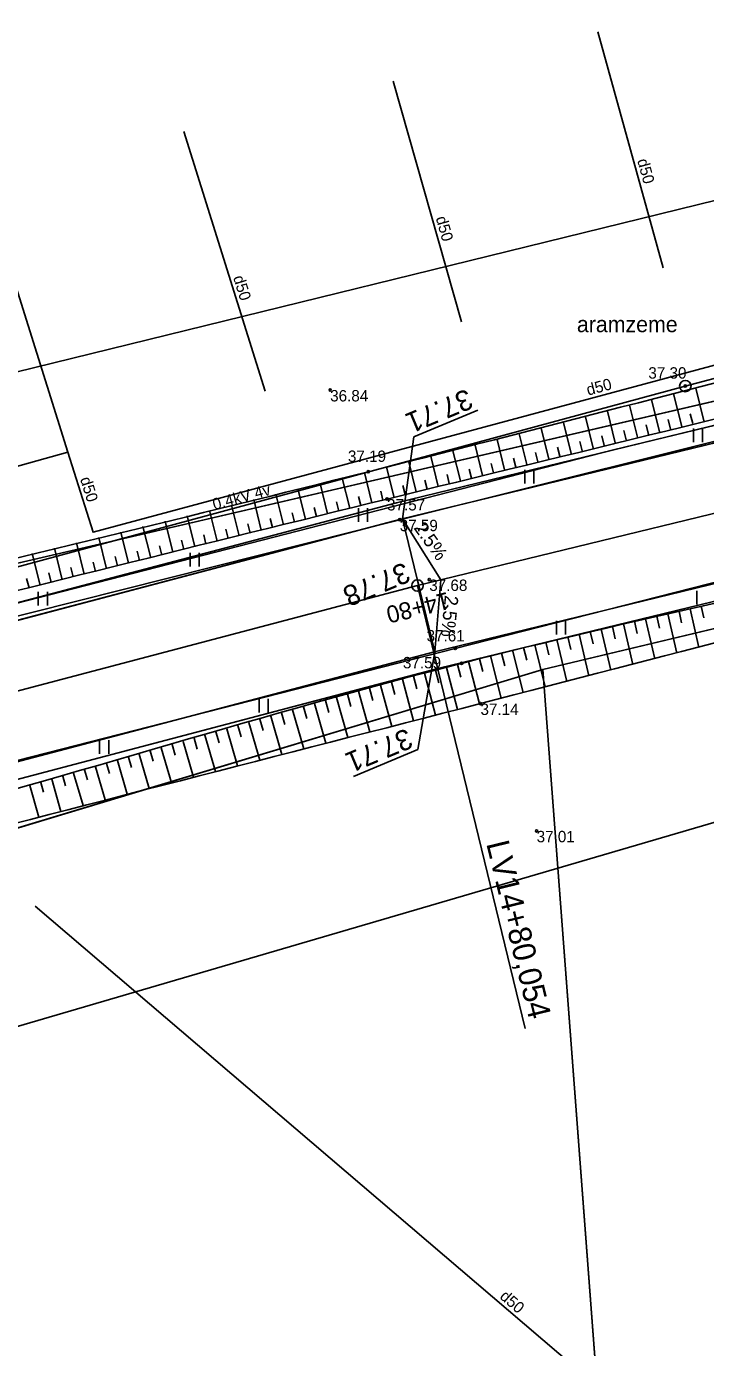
# Model space of a CAD drawing. Extents: x 469981 to 472086, y 246785 to 247785.
# Drawn here: x 470614.3 to 470644.1, y 247145.4 to 247203.4 of the extents above; entities that cross this region are included whole.
import ezdxf

# ---------------------------------------------------------------- set-up
doc = ezdxf.new("R2010")
doc.units = 0
for name, color, linetype in [('0_922', 7, 'Continuous'), ('0_Asfalta_mala', 7, 'Continuous'), ('0_Asfalta_Nomale', 7, 'Continuous'), ('0_Ruut_Braukt', 7, 'Continuous'), ('0_Ruut_nomale', 7, 'Continuous'), ('0_vertikals', 7, 'Continuous'), ('0_vertkals_cipari', 7, 'Continuous'), ('21', 7, 'Continuous'), ('5_patagas', 7, 'Continuous'), ('6_piketaza', 7, 'Continuous'), ('9', 7, 'Continuous'), ('CELI_CMAL_####_####_#', 7, 'Continuous'), ('DREN_VADP_####_####_#', 7, 'Continuous'), ('DREN_VADP_####_TKST_#', 7, 'Continuous'), ('DREN_VADP_KLKT_####_#', 7, 'Continuous'), ('ELEK_ELEM_####_####_#', 7, 'Continuous'), ('ELEK_VADV_ZSPR_####_#', 7, 'Continuous'), ('ELEK_VADV_ZSPR_TKST_#', 7, 'Continuous'), ('RAMI_UZMR_####_####_#', 7, 'Continuous'), ('RELJ_AATZ_####_TKST_#', 7, 'Continuous'), ('RELJ_ELEM_####_####_#', 7, 'Continuous'), ('RELJ_NOGA_####_####_#', 7, 'Continuous'), ('RELJ_NOGL_####_####_#', 7, 'Continuous'), ('ROBZ_IERR_####_####_#', 7, 'Continuous'), ('ROBZ_PROJ_####_####_#', 7, 'Continuous'), ('TERT_ELEM_####_####_#', 7, 'Continuous'), ('TERT_IZMT_####_TKST_#', 7, 'Continuous')]:
    doc.layers.add(name, color=color, linetype=linetype)

msp = doc.modelspace()

# ---------------------------------------------------------------- linework, layer by layer
msp.add_circle((470631.479, 247178.827), 0.25)
at = {"layer": '0_922'}
for p, q in [((470794.554, 247218.496), (470631.479, 247178.827)), ((470631.479, 247178.827), (470501.235, 247144.508))]:
    msp.add_line(p, q, dxfattribs=at)
at = {"layer": '0_Asfalta_mala'}
for p, q in [((470793.845, 247221.411), (470630.743, 247181.735)), ((470795.263, 247215.581), (470632.216, 247175.919)), ((470630.743, 247181.735), (470500.471, 247147.409)), ((470632.216, 247175.919), (470501.999, 247141.607))]:
    msp.add_line(p, q, dxfattribs=at)
at = {"layer": '0_Asfalta_Nomale'}
for p, q in [((470793.668, 247222.14), (470630.558, 247182.462)), ((470795.441, 247214.852), (470632.366, 247175.183)), ((470630.558, 247182.462), (470500.28, 247148.134)), ((470632.435, 247175.201), (470502.191, 247140.882))]:
    msp.add_line(p, q, dxfattribs=at)
at = {"layer": '0_Ruut_Braukt'}
for p, q in [((470793.845, 247221.411), (470630.743, 247181.735)), ((470632.216, 247175.919), (470795.263, 247215.581)), ((470630.743, 247181.735), (470500.471, 247147.409)), ((470501.999, 247141.607), (470632.216, 247175.919))]:
    msp.add_line(p, q, dxfattribs=at)
at = {"layer": '0_Ruut_nomale'}
for p, q in [((470795.263, 247215.581), (470632.216, 247175.919)), ((470632.435, 247175.2), (470795.441, 247214.852)), ((470632.216, 247175.919), (470573.737, 247160.51)), ((470573.976, 247159.797), (470632.366, 247175.183)), ((470632.366, 247175.183), (470632.4, 247175.192)), ((470632.4, 247175.192), (470632.435, 247175.201))]:
    msp.add_line(p, q, dxfattribs=at)
for points in [[(470677.373, 247193.078), (470636.595, 247183.159), (470630.743, 247181.735), (470609.652, 247176.178), (470590.067, 247171.017), (470577.926, 247167.818), (470571.826, 247166.211), (470571.587, 247166.924), (470610.769, 247177.248), (470640.083, 247184.779), (470647.269, 247186.527), (470688.32, 247196.513)], [(470632.366, 247175.183), (470632.366, 247175.183)], [(470632.435, 247175.201), (470632.435, 247175.2)]]:
    msp.add_lwpolyline(points, dxfattribs=at)
at = {"layer": '0_vertikals'}
for p, q in [((470631.316, 247185.351), (470634.126, 247186.527)), ((470630.823, 247181.755), (470631.316, 247185.351)), ((470632.241, 247175.925), (470631.486, 247171.63)), ((470628.676, 247170.453), (470631.486, 247171.63))]:
    msp.add_line(p, q, dxfattribs=at)
msp.add_lwpolyline([(470632.241, 247175.925), (470632.503, 247179.076), (470630.823, 247181.755)], close=True, dxfattribs=at)
at = {"layer": '21'}
for p, q in [((470794.554, 247218.496), (470631.479, 247178.827)), ((470631.479, 247178.827), (470501.235, 247144.508))]:
    msp.add_line(p, q, dxfattribs=at)
at = {"layer": '5_patagas'}
msp.add_lwpolyline([(470631.479, 247178.827), (470636.207, 247159.394)], dxfattribs=at)
at = {"layer": '6_piketaza'}
msp.add_lwpolyline([(470631.591, 247178.597), (470631.473, 247179.083)], dxfattribs=at)
at = {"layer": 'CELI_CMAL_####_####_#'}
for points in [[(470678.613, 247193.526), (470654.858, 247187.74), (470630.697, 247181.713), (470606.354, 247175.581)], [(470680.531, 247188.015), (470656.078, 247181.92), (470633.135, 247176.069), (470607.49, 247169.517), (470585.395, 247163.573), (470558.297, 247156.434), (470535.442, 247150.637), (470509.365, 247143.534), (470489.378, 247138.1), (470466.613, 247131.634), (470446.232, 247124.835), (470445.198, 247123.768), (470444.164, 247122.701), (470443.294, 247120.95), (470443.206, 247119.29), (470443.523, 247108.72)]]:
    msp.add_lwpolyline(points, dxfattribs=at)
at = {"layer": 'DREN_VADP_####_####_#'}
for points in [[(470642.263, 247192.773), (470639.396, 247203.123)], [(470633.413, 247190.4), (470630.412, 247200.964)], [(470624.787, 247187.353), (470621.223, 247198.756)], [(470616.141, 247184.678), (470617.246, 247181.166), (470672.215, 247195.948)], [(470540.531, 247163.538), (470616.141, 247184.678)], [(470614.706, 247164.759), (470644.095, 247139.648)]]:
    msp.add_lwpolyline(points, dxfattribs=at)
at = {"layer": 'DREN_VADP_KLKT_####_#'}
msp.add_lwpolyline([(470612.378, 247196.63), (470613.021, 247194.586), (470616.141, 247184.678)], dxfattribs=at)
at = {"layer": 'ELEK_ELEM_####_####_#'}
msp.add_circle((470643.228, 247187.582), 0.25, dxfattribs=at)
at = {"layer": 'ELEK_VADV_ZSPR_####_#'}
for p in [(470687.329, 247199.165), (470601.693, 247176.325)]:
    msp.add_line(p, (470643.228, 247187.582), dxfattribs=at)
at = {"layer": 'RAMI_UZMR_####_####_#'}
for points in [[(470081.833, 246858.073), (470071.225, 246873.795), (470075.411, 246878.04), (470140.155, 246920.953), (470236.136, 246982.998), (470257.83, 246999.315), (470274.171, 247013.774), (470358.465, 247102.148), (470367.97, 247107.52), (470388.133, 247118.916), (470465.996, 247150.017), (470560.64, 247175.144), (470793.366, 247232.231)], [(470682.857, 247179.693), (470601.924, 247155.957), (470538.749, 247139.954), (470448.7, 247112.965), (470443.256, 247108.572), (470439.042, 247107.166), (470426.399, 247105.409), (470390.93, 247093.141), (470379.516, 247082.95), (470369.859, 247080.841), (470357.567, 247068.014), (470285.914, 246993.254), (470269.057, 246978.845), (470246.406, 246963.908), (470178.978, 246918.441), (470154.395, 246901.045), (470104.604, 246871.942), (470081.833, 246858.073)]]:
    msp.add_lwpolyline(points, dxfattribs=at)
at = {"layer": 'RELJ_ELEM_####_####_#'}
for centre in [(470627.645, 247187.406), (470643.228, 247187.582), (470629.319, 247183.825), (470630.141, 247182.622), (470630.697, 247181.713), (470631.992, 247179.091), (470633.135, 247176.069), (470633.412, 247175.414), (470634.241, 247173.648), (470636.705, 247168.062)]:
    msp.add_circle(centre, 0.05, dxfattribs=at)
at = {"layer": 'RELJ_NOGA_####_####_#'}
for p, q in [((470643.068, 247185.813), (470642.716, 247187.242)), ((470644.039, 247186.052), (470643.684, 247187.494)), ((470641.126, 247185.335), (470640.78, 247186.738)), ((470642.097, 247185.574), (470641.748, 247186.99)), ((470638.213, 247184.617), (470637.876, 247185.984)), ((470639.184, 247184.857), (470638.845, 247186.234)), ((470640.155, 247185.096), (470639.813, 247186.486)), ((470642.582, 247185.693), (470642.477, 247186.12)), ((470643.553, 247185.932), (470643.447, 247186.363)), ((470636.271, 247184.139), (470635.939, 247185.485)), ((470637.242, 247184.378), (470636.908, 247185.734)), ((470639.669, 247184.976), (470639.567, 247185.391)), ((470640.64, 247185.215), (470640.537, 247185.634)), ((470641.611, 247185.454), (470641.507, 247185.877)), ((470634.329, 247183.659), (470634.001, 247184.99)), ((470635.3, 247183.899), (470634.97, 247185.237)), ((470637.727, 247184.498), (470637.627, 247184.906)), ((470638.698, 247184.737), (470638.597, 247185.149)), ((470631.417, 247182.938), (470631.09, 247184.26)), ((470632.388, 247183.179), (470632.06, 247184.502)), ((470633.359, 247183.419), (470633.031, 247184.745)), ((470635.786, 247184.019), (470635.686, 247184.421)), ((470636.757, 247184.258), (470636.657, 247184.663)), ((470629.476, 247182.457), (470629.147, 247183.782)), ((470630.447, 247182.698), (470630.119, 247184.02)), ((470632.873, 247183.299), (470632.775, 247183.696)), ((470633.844, 247183.539), (470633.746, 247183.938)), ((470634.815, 247183.779), (470634.716, 247184.179)), ((470626.564, 247181.734), (470626.233, 247183.072)), ((470627.535, 247181.975), (470627.204, 247183.308)), ((470628.506, 247182.216), (470628.176, 247183.545)), ((470630.932, 247182.818), (470630.834, 247183.215)), ((470631.903, 247183.059), (470631.804, 247183.455)), ((470624.623, 247181.253), (470624.289, 247182.598)), ((470625.594, 247181.493), (470625.261, 247182.835)), ((470628.02, 247182.096), (470627.921, 247182.495)), ((470628.991, 247182.337), (470628.892, 247182.735)), ((470629.961, 247182.577), (470629.863, 247182.974)), ((470621.712, 247180.53), (470621.375, 247181.887)), ((470622.682, 247180.771), (470622.346, 247182.124)), ((470623.653, 247181.012), (470623.318, 247182.361)), ((470626.079, 247181.614), (470625.979, 247182.016)), ((470627.05, 247181.855), (470626.95, 247182.255)), ((470619.771, 247180.048), (470619.432, 247181.413)), ((470620.741, 247180.289), (470620.403, 247181.65)), ((470624.138, 247181.132), (470624.038, 247181.536)), ((470625.109, 247181.373), (470625.009, 247181.776)), ((470617.829, 247179.566), (470617.489, 247180.939)), ((470618.8, 247179.807), (470618.46, 247181.176)), ((470621.226, 247180.409), (470621.125, 247180.817)), ((470622.197, 247180.65), (470622.096, 247181.057)), ((470623.167, 247180.891), (470623.067, 247181.297)), ((470614.918, 247178.844), (470614.574, 247180.229)), ((470615.888, 247179.084), (470615.546, 247180.466)), ((470616.859, 247179.325), (470616.517, 247180.702)), ((470619.285, 247179.928), (470619.183, 247180.338)), ((470620.256, 247180.168), (470620.154, 247180.577)), ((470616.374, 247179.205), (470616.271, 247179.619)), ((470617.344, 247179.446), (470617.242, 247179.858)), ((470618.315, 247179.687), (470618.213, 247180.098)), ((470614.433, 247178.723), (470614.329, 247179.139)), ((470615.403, 247178.964), (470615.3, 247179.379)), ((470643.926, 247177.921), (470644.04, 247177.416)), ((470643.926, 247177.921), (470644.04, 247177.416)), ((470641.001, 247177.258), (470641.122, 247176.728)), ((470641.001, 247177.258), (470641.122, 247176.728)), ((470641.488, 247177.369), (470641.889, 247175.615)), ((470641.488, 247177.369), (470641.889, 247175.615)), ((470641.976, 247177.48), (470642.094, 247176.958)), ((470641.976, 247177.48), (470642.094, 247176.958)), ((470642.463, 247177.591), (470642.854, 247175.863)), ((470642.463, 247177.591), (470642.854, 247175.863)), ((470642.951, 247177.701), (470643.067, 247177.187)), ((470642.951, 247177.701), (470643.067, 247177.187)), ((470643.439, 247177.811), (470643.821, 247176.112)), ((470643.439, 247177.811), (470643.821, 247176.112)), ((470638.566, 247176.691), (470638.995, 247174.871)), ((470638.566, 247176.691), (470638.995, 247174.871)), ((470639.052, 247176.806), (470639.179, 247176.263)), ((470639.052, 247176.806), (470639.179, 247176.263)), ((470639.539, 247176.92), (470639.958, 247175.119)), ((470639.539, 247176.92), (470639.958, 247175.119)), ((470640.026, 247177.033), (470640.151, 247176.496)), ((470640.026, 247177.033), (470640.151, 247176.496)), ((470640.513, 247177.146), (470640.924, 247175.367)), ((470640.513, 247177.146), (470640.924, 247175.367)), ((470636.135, 247176.105), (470636.272, 247175.549)), ((470636.135, 247176.105), (470636.272, 247175.549)), ((470636.621, 247176.224), (470637.073, 247174.376)), ((470636.621, 247176.224), (470637.073, 247174.376)), ((470637.107, 247176.342), (470637.241, 247175.79)), ((470637.107, 247176.342), (470637.241, 247175.79)), ((470637.593, 247176.46), (470638.033, 247174.624)), ((470637.593, 247176.46), (470638.033, 247174.624)), ((470638.079, 247176.576), (470638.209, 247176.027)), ((470638.079, 247176.576), (470638.209, 247176.027)), ((470634.196, 247175.617), (470634.339, 247175.06)), ((470634.196, 247175.617), (470634.339, 247175.06)), ((470634.68, 247175.741), (470635.153, 247173.883)), ((470634.68, 247175.741), (470635.153, 247173.883)), ((470635.165, 247175.864), (470635.305, 247175.306)), ((470635.165, 247175.864), (470635.305, 247175.306)), ((470635.65, 247175.985), (470636.112, 247174.129)), ((470635.65, 247175.985), (470636.112, 247174.129)), ((470631.778, 247174.981), (470632.272, 247173.143)), ((470631.778, 247174.981), (470632.272, 247173.143)), ((470632.261, 247175.11), (470632.409, 247174.557)), ((470632.261, 247175.11), (470632.409, 247174.557)), ((470632.744, 247175.238), (470633.235, 247173.39)), ((470632.744, 247175.238), (470633.235, 247173.39)), ((470633.228, 247175.366), (470633.374, 247174.81)), ((470633.228, 247175.366), (470633.374, 247174.81)), ((470633.712, 247175.492), (470634.196, 247173.636)), ((470633.712, 247175.492), (470634.196, 247173.636)), ((470629.848, 247174.456), (470630.346, 247172.649)), ((470629.848, 247174.456), (470630.346, 247172.649)), ((470630.33, 247174.588), (470630.48, 247174.044)), ((470630.33, 247174.588), (470630.48, 247174.044)), ((470630.813, 247174.72), (470631.307, 247172.896)), ((470630.813, 247174.72), (470631.307, 247172.896)), ((470631.295, 247174.85), (470631.444, 247174.301)), ((470631.295, 247174.85), (470631.444, 247174.301)), ((470627.44, 247173.785), (470627.589, 247173.259)), ((470627.44, 247173.785), (470627.589, 247173.259)), ((470627.921, 247173.92), (470628.417, 247172.155)), ((470627.921, 247173.92), (470628.417, 247172.155)), ((470628.403, 247174.055), (470628.551, 247173.522)), ((470628.403, 247174.055), (470628.551, 247173.522)), ((470628.884, 247174.189), (470629.383, 247172.402)), ((470628.884, 247174.189), (470629.383, 247172.402)), ((470629.366, 247174.323), (470629.516, 247173.784)), ((470629.366, 247174.323), (470629.516, 247173.784)), ((470625.516, 247173.238), (470625.662, 247172.728)), ((470625.516, 247173.238), (470625.662, 247172.728)), ((470625.997, 247173.376), (470626.486, 247171.66)), ((470625.997, 247173.376), (470626.486, 247171.66)), ((470626.478, 247173.512), (470626.625, 247172.994)), ((470626.478, 247173.512), (470626.625, 247172.994)), ((470626.959, 247173.649), (470627.451, 247171.907)), ((470626.959, 247173.649), (470627.451, 247171.907)), ((470623.594, 247172.686), (470623.736, 247172.192)), ((470623.594, 247172.686), (470623.736, 247172.192)), ((470624.074, 247172.825), (470624.553, 247171.164)), ((470624.074, 247172.825), (470624.553, 247171.164)), ((470624.555, 247172.963), (470624.699, 247172.46)), ((470624.555, 247172.963), (470624.699, 247172.46)), ((470625.035, 247173.101), (470625.52, 247171.412)), ((470625.035, 247173.101), (470625.52, 247171.412)), ((470621.673, 247172.13), (470621.811, 247171.654)), ((470621.673, 247172.13), (470621.811, 247171.654)), ((470622.153, 247172.269), (470622.616, 247170.667)), ((470622.153, 247172.269), (470622.616, 247170.667)), ((470622.633, 247172.408), (470622.773, 247171.923)), ((470622.633, 247172.408), (470622.773, 247171.923)), ((470623.113, 247172.547), (470623.585, 247170.916)), ((470623.113, 247172.547), (470623.585, 247170.916)), ((470619.752, 247171.573), (470619.885, 247171.115)), ((470619.752, 247171.573), (470619.885, 247171.115)), ((470620.232, 247171.712), (470620.679, 247170.17)), ((470620.232, 247171.712), (470620.679, 247170.17)), ((470620.712, 247171.851), (470620.848, 247171.385)), ((470620.712, 247171.851), (470620.848, 247171.385)), ((470621.192, 247171.991), (470621.648, 247170.419)), ((470621.192, 247171.991), (470621.648, 247170.419)), ((470617.351, 247170.877), (470617.772, 247169.421)), ((470617.351, 247170.877), (470617.772, 247169.421)), ((470617.831, 247171.016), (470617.958, 247170.575)), ((470617.831, 247171.016), (470617.958, 247170.575)), ((470618.311, 247171.155), (470618.742, 247169.671)), ((470618.311, 247171.155), (470618.742, 247169.671)), ((470618.791, 247171.294), (470618.922, 247170.845)), ((470618.791, 247171.294), (470618.922, 247170.845)), ((470619.272, 247171.433), (470619.71, 247169.921)), ((470619.272, 247171.433), (470619.71, 247169.921)), ((470615.429, 247170.324), (470615.831, 247168.918)), ((470615.429, 247170.324), (470615.831, 247168.918)), ((470615.909, 247170.462), (470616.031, 247170.036)), ((470615.909, 247170.462), (470616.031, 247170.036)), ((470616.39, 247170.6), (470616.802, 247169.17)), ((470616.39, 247170.6), (470616.802, 247169.17)), ((470616.87, 247170.738), (470616.995, 247170.305)), ((470616.87, 247170.738), (470616.995, 247170.305)), ((470614.467, 247170.049), (470614.86, 247168.666)), ((470614.467, 247170.049), (470614.86, 247168.666)), ((470614.948, 247170.186), (470615.067, 247169.768)), ((470614.948, 247170.186), (470615.067, 247169.768))]:
    msp.add_line(p, q, dxfattribs=at)
for points in [[(470606.183, 247176.676), (470630.141, 247182.622), (470654.6, 247188.654), (470677.992, 247194.648), (470707.339, 247201.373), (470732.104, 247207.628), (470762.069, 247214.507), (470787.98, 247219.522), (470817.319, 247223.525), (470842.975, 247225.157), (470861.302, 247225.322)], [(470443.762, 247118.331), (470443.88, 247120.814), (470444.471, 247122.233), (470445.96, 247123.747), (470447.74, 247124.344), (470466.701, 247130.323), (470490.205, 247137.037), (470509.522, 247142.633), (470536.42, 247149.583), (470558.637, 247154.955), (470585.403, 247162.504), (470607.875, 247168.231), (470633.412, 247175.414), (470656.062, 247180.759), (470680.788, 247187.471), (470708.074, 247193.923), (470734.191, 247200.317), (470761.697, 247206.456), (470789.773, 247212.754), (470817.257, 247216.179), (470830.019, 247217.144), (470848.586, 247217.569), (470861.752, 247217.476), (470881.066, 247214.264), (470905.336, 247205.96), (470932.738, 247196.11), (470958.906, 247187.141), (470978.102, 247181.086)]]:
    msp.add_spline(points, degree=3, dxfattribs=at)
at = {"layer": 'RELJ_NOGL_####_####_#'}
for points in [[(470606.139, 247178.172), (470629.32, 247183.824), (470654.592, 247190.289), (470677.819, 247195.89), (470706.841, 247202.594), (470731.579, 247208.797), (470762.066, 247216.088), (470787.493, 247220.75), (470816.99, 247225.543), (470831.338, 247226.448), (470860.897, 247226.774)], [(470444.636, 247118.184), (470444.802, 247120.028), (470444.991, 247120.926), (470445.558, 247121.73), (470446.408, 247122.251), (470448.872, 247122.621), (470466.486, 247128.526), (470490.665, 247135.792), (470509.603, 247140.94), (470537.55, 247147.945), (470558.966, 247153.542), (470586.086, 247160.934), (470607.922, 247166.842), (470634.241, 247173.648), (470681.28, 247185.658), (470708.292, 247192.117), (470734.878, 247198.699), (470761.457, 247204.922), (470790.498, 247211.068), (470817.148, 247213.701), (470830.618, 247215.209), (470848.022, 247215.369), (470862.099, 247215.472), (470880.883, 247212.412), (470904.425, 247203.826), (470932.21, 247193.701), (470958.298, 247186.024), (470977.689, 247180.167)]]:
    msp.add_spline(points, degree=3, dxfattribs=at)
at = {"layer": 'ROBZ_IERR_####_####_#'}
msp.add_lwpolyline([(470310.127, 246974.356), (470275.956, 246992.729), (470371.503, 247083.47), (470396.219, 247097.502), (470431.624, 247112.202), (470468.364, 247124.23), (470636.973, 247175.147), (470640.03, 247134.708)], dxfattribs=at)
at = {"layer": 'ROBZ_PROJ_####_####_#'}
for points in [[(471398.351, 247372.094), (471346.741, 247338.478), (471133.176, 247205.05), (471108.425, 247194.786), (471087.339, 247189.709), (471023.306, 247181.157), (470962.604, 247185.245), (470905.63, 247205.857), (470878.75, 247214.454), (470852.344, 247217.039), (470815.743, 247215.147), (470778.583, 247209.26), (470718.669, 247194.633), (470636.973, 247175.147), (470468.364, 247124.23), (470431.624, 247112.202), (470396.219, 247097.502), (470371.503, 247083.47), (470275.956, 246992.729), (470152.342, 246907.761), (470066.737, 246851.23)], [(470715.25, 247246.151), (470688.303, 247197.106), (470613.752, 247179.765), (470474.818, 247141.882), (470438.432, 247129.536), (470421.395, 247122.632), (470455.523, 247176.924)], [(470062.774, 246863.479), (470070.591, 246868.587), (470253.618, 246988.247), (470269.149, 247002.795), (470278.124, 247011.202), (470361.554, 247094.257), (470368.265, 247098.262), (470383.103, 247107.116), (470421.395, 247122.632), (470438.432, 247129.536), (470474.818, 247141.882), (470613.752, 247179.765), (470688.303, 247197.106)], [(470640.364, 247130.279), (470636.973, 247175.147), (470718.669, 247194.633), (470722.164, 247159.516)]]:
    msp.add_lwpolyline(points, dxfattribs=at)
at = {"layer": 'TERT_ELEM_####_####_#'}
for p, q in [((470643.58, 247185.121), (470643.58, 247185.721)), ((470643.98, 247185.121), (470643.98, 247185.721)), ((470636.186, 247183.308), (470636.186, 247183.908)), ((470636.586, 247183.308), (470636.586, 247183.908)), ((470628.89, 247181.63), (470628.89, 247182.23)), ((470629.29, 247181.63), (470629.29, 247182.23)), ((470621.496, 247179.669), (470621.496, 247180.269)), ((470621.896, 247179.669), (470621.896, 247180.269)), ((470614.836, 247177.954), (470614.836, 247178.554)), ((470615.236, 247177.954), (470615.236, 247178.554)), ((470643.739, 247178.003), (470643.739, 247178.603)), ((470637.569, 247176.68), (470637.569, 247177.28)), ((470637.969, 247176.68), (470637.969, 247177.28)), ((470624.532, 247173.25), (470624.532, 247173.85)), ((470624.932, 247173.25), (470624.932, 247173.85)), ((470617.529, 247171.437), (470617.529, 247172.037)), ((470617.929, 247171.437), (470617.929, 247172.037))]:
    msp.add_line(p, q, dxfattribs=at)

# ---------------------------------------------------------------- texts
at = {"layer": '0_vertkals_cipari'}
for s, height, rotation, p in [('37.71', 0.9, 202.71113, (470633.65, 247187.484)), ('2.5%', 0.5993, 305.73381, (470631.287, 247181.353)), ('37.78', 0.9, 202.71113, (470630.901, 247179.873)), ('2.5%', 0.5993, 264.52155, (470632.68, 247178.418)), ('37.71', 0.9, 202.71113, (470631.01, 247172.586))]:
    msp.add_text(s, height=height, rotation=rotation, dxfattribs=at).set_placement(p)
at = {"layer": '6_piketaza'}
msp.add_text('14+80', height=0.75, rotation=193.67202, dxfattribs=at).set_placement((470632.786, 247178.553))
at = {"layer": '9'}
msp.add_text('LV14+80,054', height=1, rotation=283.67202, dxfattribs=at).set_placement((470634.49, 247167.509))
at = {"layer": 'DREN_VADP_####_TKST_#'}
for rotation, p in [(285.48154, (470641.113, 247197.487)), (285.8601, (470632.274, 247194.959)), (287.3553, (470623.382, 247192.351)), (15.05151, (470638.966, 247187.162)), (287.46543, (470616.666, 247183.51)), (319.48902, (470635.05, 247147.574))]:
    msp.add_text('d50', height=0.5, rotation=rotation, dxfattribs=at).set_placement(p)
at = {"layer": 'ELEK_VADV_ZSPR_TKST_#'}
msp.add_text('0.4kV 4v', height=0.5, rotation=15.16374, dxfattribs=at).set_placement((470622.564, 247182.137))
at = {"layer": 'RELJ_AATZ_####_TKST_#'}
for s, p in [('37.30', (470641.605, 247187.908)), ('36.84', (470627.645, 247186.906)), ('37.19', (470628.424, 247184.253)), ('37.57', (470630.141, 247182.122)), ('37.59', (470630.697, 247181.213)), ('37.68', (470631.992, 247178.591)), ('37.61', (470631.876, 247176.375)), ('37.59', (470630.838, 247175.195)), ('37.14', (470634.241, 247173.148)), ('37.01', (470636.705, 247167.562))]:
    msp.add_text(s, height=0.5, dxfattribs=at).set_placement(p)
at = {"layer": 'TERT_IZMT_####_TKST_#'}
msp.add_text('aramzeme', height=0.7, dxfattribs=at).set_placement((470638.471, 247189.946))

doc.saveas('drawing.dxf')
